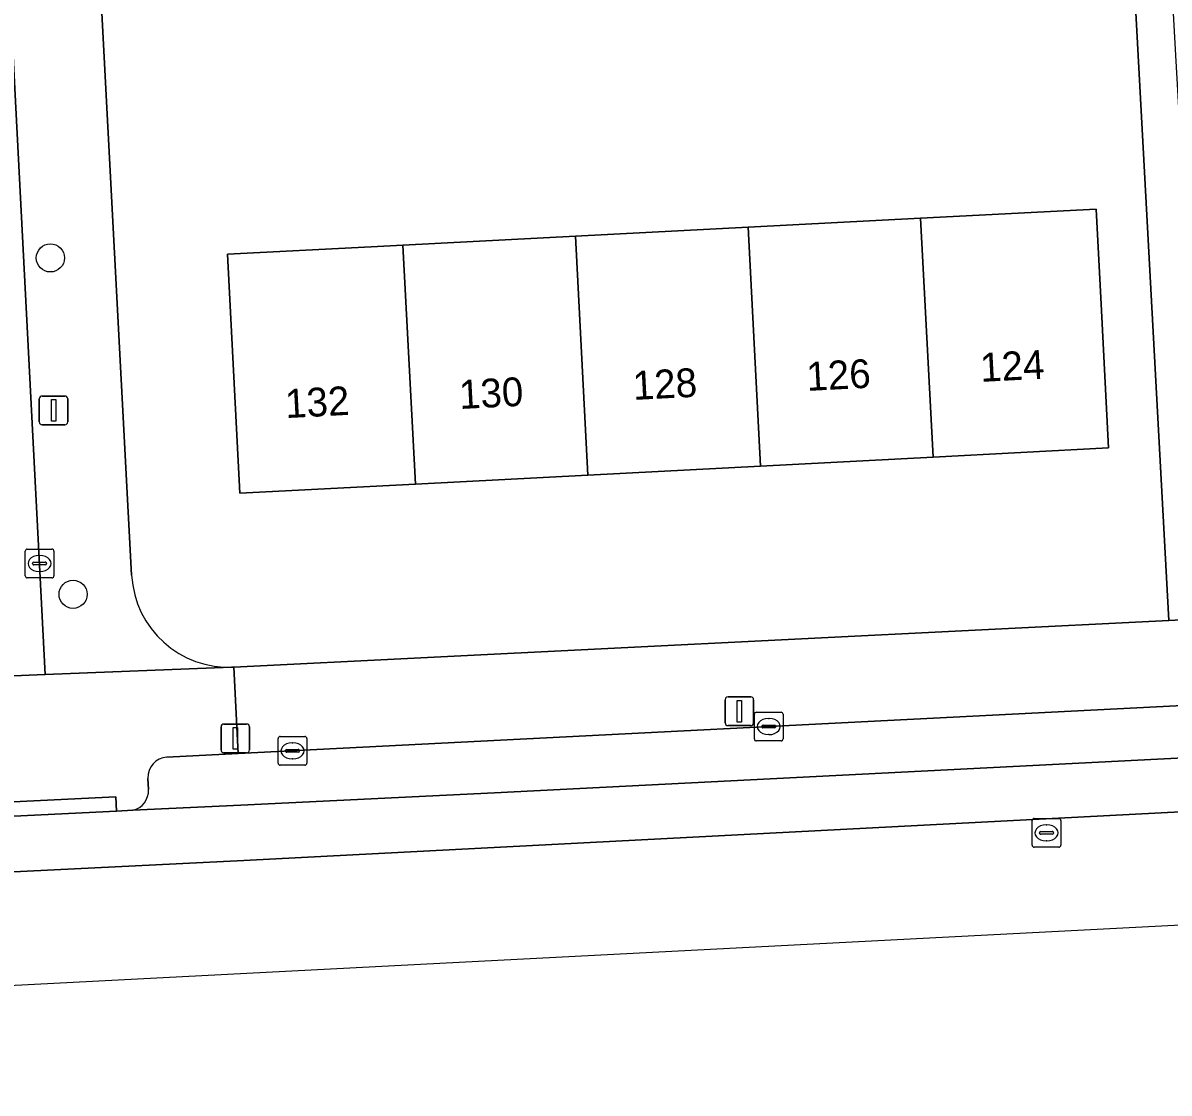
# Model space of a CAD drawing. Extents: x 160554 to 161248, y 385329 to 386506.
# Drawn here: x 160931.4 to 160971.19, y 385329.84 to 385367 of the extents above; entities that cross this region are included whole.
import ezdxf

# ---------------------------------------------------------------- set-up
doc = ezdxf.new("R2010")
doc.units = 0
for name, color, linetype in [('IMGEO_Boom', 7, 'Continuous'), ('IMGEO_Erf', 7, 'Continuous'), ('IMGEO_Fietspad_gesloten', 7, 'Continuous'), ('IMGEO_Kolk', 7, 'Continuous'), ('IMGEO_Lichtmast', 7, 'Continuous'), ('IMGEO_Pand', 7, 'Continuous'), ('IMGEO_Pand_nummerreeks', 7, 'Continuous'), ('IMGEO_Parkeervlak_open', 7, 'Continuous'), ('IMGEO_Rijbaan_lokaal_gesloten', 7, 'Continuous'), ('IMGEO_Rijbaan_lokaal_open', 7, 'Continuous'), ('IMGEO_Rioolput', 7, 'Continuous'), ('IMGEO_Voetpad_open', 7, 'Continuous')]:
    doc.layers.add(name, color=color, linetype=linetype)

msp = doc.modelspace()

# ---------------------------------------------------------------- linework, layer by layer
at = {"layer": 'IMGEO_Boom'}
for centre in [(160932.349, 385358.845), (160933.138, 385347.163)]:
    msp.add_circle(centre, 0.489, dxfattribs=at)
at = {"layer": 'IMGEO_Erf'}
for points in [[(160969.631, 385374.848), (160966.759, 385374.73), (160966.862, 385372.959), (160961.907, 385372.668), (160957.234, 385372.393), (160957.128, 385374.294), (160954.746, 385374.161), (160954.916, 385371.391), (160949.985, 385371.132), (160945.352, 385370.888), (160945.182, 385373.684), (160944.017, 385373.609), (160944.172, 385371.122), (160944.337, 385368.482), (160938.039, 385368.089), (160937.894, 385370.413), (160937.874, 385370.729), (160937.709, 385373.368), (160933.833, 385373.131), (160933.988, 385370.212), (160935.171, 385347.824)], [(160938.716, 385344.635), (160971.187, 385346.253), (160969.631, 385374.848)]]:
    msp.add_lwpolyline(points, dxfattribs=at)
msp.add_lwpolyline([(160950.582, 385359.599), (160956.573, 385359.911), (160962.565, 385360.223), (160968.66, 385360.54), (160968.832, 385357.24), (160969.092, 385352.246), (160962.997, 385351.929), (160957.005, 385351.616), (160951.014, 385351.304), (160945.022, 385350.992), (160938.929, 385350.675), (160938.497, 385358.97), (160943.491, 385359.23), (160944.59, 385359.287)], close=True, dxfattribs=at)
msp.add_arc((160938.547, 385348.012), 3.381, 183.1897, 272.8626, dxfattribs=at)
at = {"layer": 'IMGEO_Fietspad_gesloten'}
msp.add_lwpolyline([(161073.593, 385346.692), (161010.368, 385343.456), (161010.036, 385343.439), (161000, 385342.925), (160998.286, 385342.836), (160996.326, 385342.732), (160947.774, 385340.274), (160938.967, 385339.846), (160935.209, 385339.663), (160934.649, 385339.636), (160923.236, 385339.08), (160923.045, 385339.071), (160906.536, 385338.204), (160879.509, 385336.797), (160869.015, 385336.349), (160868.229, 385336.325), (160868.279, 385334.438), (160939.068, 385337.926), (161034.402, 385342.87), (161141.871, 385348.183)], dxfattribs=at)
at = {"layer": 'IMGEO_Kolk'}
for p, q in [((160931.548, 385348.734), (160932.4, 385348.734)), ((160931.473, 385347.808), (160931.473, 385348.66)), ((160931.961, 385348.514), (160931.986, 385348.514)), ((160932.474, 385348.66), (160932.474, 385347.808)), ((160931.732, 385348.228), (160931.732, 385348.24)), ((160932.17, 385348.191), (160931.772, 385348.191)), ((160931.775, 385348.277), (160932.173, 385348.277)), ((160931.984, 385347.954), (160931.959, 385347.954)), ((160932.216, 385348.24), (160932.216, 385348.228)), ((160932.4, 385347.734), (160931.548, 385347.734)), ((160956.793, 385342.145), (160956.793, 385342.997)), ((160956.868, 385343.071), (160957.72, 385343.071)), ((160957.281, 385342.851), (160957.306, 385342.851)), ((160957.794, 385342.997), (160957.794, 385342.145)), ((160957.052, 385342.565), (160957.052, 385342.577)), ((160957.49, 385342.528), (160957.092, 385342.528)), ((160957.095, 385342.614), (160957.493, 385342.614)), ((160957.536, 385342.577), (160957.536, 385342.565)), ((160940.256, 385341.303), (160940.256, 385342.155)), ((160940.331, 385342.229), (160941.183, 385342.229)), ((160940.744, 385342.009), (160940.769, 385342.009)), ((160941.257, 385342.155), (160941.257, 385341.303)), ((160957.72, 385342.071), (160956.868, 385342.071)), ((160957.304, 385342.291), (160957.279, 385342.291)), ((160940.515, 385341.723), (160940.515, 385341.735)), ((160940.953, 385341.686), (160940.555, 385341.686)), ((160940.558, 385341.772), (160940.956, 385341.772)), ((160940.999, 385341.735), (160940.999, 385341.723)), ((160941.183, 385341.229), (160940.331, 385341.229)), ((160940.767, 385341.449), (160940.742, 385341.449))]:
    msp.add_line(p, q, dxfattribs=at)
for points in [[(160931.548, 385348.734), (160932.4, 385348.734)], [(160931.473, 385347.808), (160931.473, 385348.66)], [(160932.474, 385348.66), (160932.474, 385347.808)], [(160932.4, 385347.734), (160931.548, 385347.734)], [(160956.793, 385342.145), (160956.793, 385342.997)], [(160956.868, 385343.071), (160957.72, 385343.071)], [(160957.794, 385342.997), (160957.794, 385342.145)], [(160940.256, 385341.303), (160940.256, 385342.155)], [(160940.331, 385342.229), (160941.183, 385342.229)], [(160941.257, 385342.155), (160941.257, 385341.303)], [(160957.72, 385342.071), (160956.868, 385342.071)], [(160941.183, 385341.229), (160940.331, 385341.229)]]:
    msp.add_lwpolyline(points, dxfattribs=at)
for centre, radius, start, end in [((160931.55, 385348.658), 0.0765, 91.552, 178.448), ((160931.55, 385348.658), 0.0765, 91.552, 178.448), ((160932.398, 385348.658), 0.0765, 1.552, 88.448), ((160932.398, 385348.658), 0.0765, 1.552, 88.448), ((160931.772, 385348.237), 0.0403, 85.8775, 175.7526), ((160931.769, 385348.227), 0.0366, 178.938, 274.7102), ((160932.173, 385348.234), 0.043, 264.8664, 352.4533), ((160932.177, 385348.239), 0.0386, 1.7309, 96.639), ((160931.55, 385347.81), 0.0765, 181.552, 268.448), ((160931.55, 385347.81), 0.0765, 181.552, 268.448), ((160932.398, 385347.81), 0.0765, 271.552, 358.448), ((160932.398, 385347.81), 0.0765, 271.552, 358.448), ((160956.87, 385342.995), 0.0765, 91.552, 178.448), ((160956.87, 385342.995), 0.0765, 91.552, 178.448), ((160957.718, 385342.995), 0.0765, 1.552, 88.448), ((160957.718, 385342.995), 0.0765, 1.552, 88.448), ((160957.092, 385342.574), 0.0403, 85.8775, 175.7526), ((160957.089, 385342.564), 0.0366, 178.938, 274.7102), ((160957.493, 385342.571), 0.043, 264.8664, 352.4533), ((160957.497, 385342.576), 0.0386, 1.7309, 96.639), ((160940.333, 385342.153), 0.0765, 91.552, 178.448), ((160940.333, 385342.153), 0.0765, 91.552, 178.448), ((160941.181, 385342.153), 0.0765, 1.552, 88.448), ((160941.181, 385342.153), 0.0765, 1.552, 88.448), ((160956.87, 385342.147), 0.0765, 181.552, 268.448), ((160956.87, 385342.147), 0.0765, 181.552, 268.448), ((160957.718, 385342.147), 0.0765, 271.552, 358.448), ((160957.718, 385342.147), 0.0765, 271.552, 358.448), ((160940.555, 385341.732), 0.0403, 85.8775, 175.7526), ((160940.552, 385341.722), 0.0366, 178.938, 274.7102), ((160940.956, 385341.729), 0.043, 264.8664, 352.4533), ((160940.96, 385341.734), 0.0386, 1.7309, 96.639), ((160940.333, 385341.305), 0.0765, 181.552, 268.448), ((160940.333, 385341.305), 0.0765, 181.552, 268.448), ((160941.181, 385341.305), 0.0765, 271.552, 358.448), ((160941.181, 385341.305), 0.0765, 271.552, 358.448)]:
    msp.add_arc(centre, radius, start, end, dxfattribs=at)
for centre, major_axis, ratio, start_param, end_param in [((160931.96, 385348.234), (-0.387, 0.002), 0.722429, 4.712389, 7.853982), ((160931.985, 385348.234), (-0.39, 0.002), 0.717154, 1.570796, 4.712389), ((160957.28, 385342.571), (-0.387, 0.002), 0.722429, 4.712389, 7.853982), ((160957.305, 385342.571), (-0.39, 0.002), 0.717154, 1.570796, 4.712389), ((160940.743, 385341.729), (-0.387, 0.002), 0.722429, 4.712389, 7.853982), ((160940.768, 385341.729), (-0.39, 0.002), 0.717154, 1.570796, 4.712389)]:
    msp.add_ellipse(centre, major_axis=major_axis, ratio=ratio, start_param=start_param, end_param=end_param, dxfattribs=at)
at = {"layer": 'IMGEO_Lichtmast'}
for p, q in [((160931.964, 385353.149), (160931.964, 385353.949)), ((160931.964, 385353.949), (160931.964, 385353.149)), ((160932.064, 385354.049), (160932.854, 385354.049)), ((160932.854, 385354.049), (160932.064, 385354.049)), ((160932.954, 385353.949), (160932.954, 385353.149)), ((160932.954, 385353.149), (160932.954, 385353.949)), ((160932.854, 385353.049), (160932.064, 385353.049)), ((160932.064, 385353.049), (160932.854, 385353.049)), ((160955.779, 385342.703), (160955.779, 385343.503)), ((160955.779, 385343.503), (160955.779, 385342.703)), ((160955.879, 385343.603), (160956.669, 385343.603)), ((160956.669, 385343.603), (160955.879, 385343.603)), ((160956.769, 385343.503), (160956.769, 385342.703)), ((160956.769, 385342.703), (160956.769, 385343.503)), ((160938.275, 385341.76), (160938.275, 385342.56)), ((160938.275, 385342.56), (160938.275, 385341.76)), ((160938.375, 385342.66), (160939.165, 385342.66)), ((160939.165, 385342.66), (160938.375, 385342.66)), ((160939.265, 385342.56), (160939.265, 385341.76)), ((160939.265, 385341.76), (160939.265, 385342.56)), ((160956.669, 385342.603), (160955.879, 385342.603)), ((160955.879, 385342.603), (160956.669, 385342.603)), ((160939.165, 385341.66), (160938.375, 385341.66)), ((160938.375, 385341.66), (160939.165, 385341.66))]:
    msp.add_line(p, q, dxfattribs=at)
for points in [[(160932.384, 385353.924), (160932.534, 385353.924), (160932.534, 385353.174), (160932.384, 385353.174), (160932.384, 385353.924)], [(160956.199, 385343.478), (160956.349, 385343.478), (160956.349, 385342.728), (160956.199, 385342.728), (160956.199, 385343.478)], [(160938.695, 385342.535), (160938.845, 385342.535), (160938.845, 385341.785), (160938.695, 385341.785), (160938.695, 385342.535)]]:
    msp.add_lwpolyline(points, dxfattribs=at)
for centre, start, end in [((160932.064, 385353.949), 90, 180), ((160932.064, 385353.949), 90, 180), ((160932.854, 385353.949), 0, 90), ((160932.854, 385353.949), 360, 90), ((160932.064, 385353.149), 180, 270), ((160932.064, 385353.149), 180, 270), ((160932.854, 385353.149), 270, 0), ((160932.854, 385353.149), 270, 0), ((160955.879, 385343.503), 90, 180), ((160955.879, 385343.503), 90, 180), ((160956.669, 385343.503), 0, 90), ((160956.669, 385343.503), 360, 90), ((160938.375, 385342.56), 90, 180), ((160938.375, 385342.56), 90, 180), ((160939.165, 385342.56), 0, 90), ((160939.165, 385342.56), 360, 90), ((160955.879, 385342.703), 180, 270), ((160955.879, 385342.703), 180, 270), ((160956.669, 385342.703), 270, 0), ((160956.669, 385342.703), 270, 0), ((160938.375, 385341.76), 180, 270), ((160938.375, 385341.76), 180, 270), ((160939.165, 385341.76), 270, 0), ((160939.165, 385341.76), 270, 0)]:
    msp.add_arc(centre, 0.1, start, end, dxfattribs=at)
at = {"layer": 'IMGEO_Pand'}
for points in [[(160962.565, 385360.223), (160956.573, 385359.911), (160957.005, 385351.616), (160962.997, 385351.929)], [(160962.997, 385351.929), (160969.092, 385352.246), (160968.832, 385357.24), (160968.66, 385360.54), (160962.565, 385360.223)], [(160951.014, 385351.304), (160957.005, 385351.616), (160956.573, 385359.911), (160950.582, 385359.599)], [(160950.582, 385359.599), (160944.59, 385359.287), (160945.022, 385350.992), (160951.014, 385351.304)], [(160944.59, 385359.287), (160943.491, 385359.23), (160938.497, 385358.97), (160938.929, 385350.675), (160945.022, 385350.992)]]:
    msp.add_lwpolyline(points, close=True, dxfattribs=at)
at = {"layer": 'IMGEO_Parkeervlak_open'}
for points in [[(160997.155, 385344.6), (160975.861, 385343.516), (160972.126, 385343.325), (160938.869, 385341.632), (160936.398, 385341.506)], [(160935.209, 385339.663), (160938.967, 385339.846), (160947.774, 385340.274), (160996.326, 385342.732), (160998.286, 385342.836)], [(160935.735, 385340.771), (160935.756, 385340.385)]]:
    msp.add_lwpolyline(points, dxfattribs=at)
for centre, radius, start, end in [((160936.435, 385340.806), 0.701, 93.0295, 182.867), ((160935.061, 385340.343), 0.696, 282.2815, 3.4221)]:
    msp.add_arc(centre, radius, start, end, dxfattribs=at)
at = {"layer": 'IMGEO_Rijbaan_lokaal_gesloten'}
for points in [[(160858.736, 385329.845), (160946.542, 385334.387), (161159.084, 385345.381), (161164.38, 385345.655), (161210, 385350.626), (161209.307, 385356.836), (161206.201, 385354.636)], [(161179.212, 385352.808), (161177.568, 385352.385), (161171.027, 385350.994), (161157.592, 385349.093), (161141.871, 385348.183), (161034.402, 385342.87), (160939.068, 385337.926), (160868.279, 385334.438), (160858.352, 385334.048), (160858.736, 385329.845)]]:
    msp.add_lwpolyline(points, dxfattribs=at)
at = {"layer": 'IMGEO_Rijbaan_lokaal_open'}
msp.add_lwpolyline([(160922.383, 385396.893), (160923.352, 385378.327), (160923.555, 385374.442), (160923.586, 385373.849), (160925.003, 385344.077), (160932.172, 385344.383), (160930.876, 385369.442)], dxfattribs=at)
at = {"layer": 'IMGEO_Rioolput'}
for p, q in [((160966.437, 385338.454), (160966.437, 385339.306)), ((160966.512, 385339.38), (160967.364, 385339.38)), ((160966.925, 385339.16), (160966.95, 385339.16)), ((160967.438, 385339.306), (160967.438, 385338.454)), ((160966.696, 385338.874), (160966.696, 385338.886)), ((160967.134, 385338.837), (160966.736, 385338.837)), ((160966.739, 385338.923), (160967.137, 385338.923)), ((160967.18, 385338.886), (160967.18, 385338.874)), ((160967.364, 385338.38), (160966.512, 385338.38)), ((160966.948, 385338.6), (160966.923, 385338.6))]:
    msp.add_line(p, q, dxfattribs=at)
for points in [[(160966.437, 385338.454), (160966.437, 385339.306)], [(160966.512, 385339.38), (160967.364, 385339.38)], [(160967.438, 385339.306), (160967.438, 385338.454)], [(160967.364, 385338.38), (160966.512, 385338.38)]]:
    msp.add_lwpolyline(points, dxfattribs=at)
for centre, radius, start, end in [((160966.514, 385339.304), 0.0765, 91.552, 178.448), ((160966.514, 385339.304), 0.0765, 91.552, 178.448), ((160967.362, 385339.304), 0.0765, 1.552, 88.448), ((160967.362, 385339.304), 0.0765, 1.552, 88.448), ((160966.736, 385338.883), 0.0403, 85.8775, 175.7526), ((160966.733, 385338.873), 0.0366, 178.938, 274.7102), ((160967.137, 385338.88), 0.043, 264.8664, 352.4533), ((160967.141, 385338.885), 0.0386, 1.7309, 96.639), ((160966.514, 385338.456), 0.0765, 181.552, 268.448), ((160966.514, 385338.456), 0.0765, 181.552, 268.448), ((160967.362, 385338.456), 0.0765, 271.552, 358.448), ((160967.362, 385338.456), 0.0765, 271.552, 358.448)]:
    msp.add_arc(centre, radius, start, end, dxfattribs=at)
for centre, major_axis, ratio, start_param, end_param in [((160966.924, 385338.88), (-0.387, 0.002), 0.722429, 4.712389, 7.853982), ((160966.949, 385338.88), (-0.39, 0.002), 0.717154, 1.570796, 4.712389)]:
    msp.add_ellipse(centre, major_axis=major_axis, ratio=ratio, start_param=start_param, end_param=end_param, dxfattribs=at)
at = {"layer": 'IMGEO_Voetpad_open'}
for points in [[(160932.057, 385407.596), (160929.105, 385465.306), (160926.084, 385465.091), (160927.066, 385445.771), (160927.07, 385445.742), (160927.718, 385434.204), (160927.711, 385434.087), (160928.798, 385410.012), (160930.421, 385378.278), (160930.613, 385374.533), (160930.677, 385373.303), (160930.876, 385369.442), (160932.172, 385344.383), (160938.642, 385344.628), (160938.716, 385344.635)], [(160935.171, 385347.824), (160933.988, 385370.212), (160933.833, 385373.131), (160933.749, 385374.725), (160933.611, 385377.347), (160932.462, 385399.088), (160932.057, 385407.596)], [(161070.196, 385351.283), (161047.643, 385350.154), (161046.395, 385350.091), (161046.278, 385350.085), (161013.343, 385348.435), (161013.338, 385348.434), (161007.555, 385348.077), (161000.552, 385347.79), (160994.482, 385347.409), (160994.435, 385347.411), (160976.551, 385346.52), (160972.502, 385346.318), (160971.187, 385346.253), (160938.716, 385344.635), (160938.869, 385341.632), (160972.126, 385343.325), (160972.102, 385343.824), (160975.837, 385344.015), (160975.861, 385343.516), (160997.155, 385344.6)], [(160936.398, 385341.506), (160938.869, 385341.632), (160938.716, 385344.635), (160938.642, 385344.628), (160932.172, 385344.383), (160925.003, 385344.077), (160919.392, 385343.664), (160919.294, 385343.663), (160904.681, 385342.949), (160900.274, 385342.734), (160900.191, 385342.73), (160898.797, 385342.662), (160898.758, 385342.66), (160876.541, 385341.524), (160867.905, 385341.148), (160867.914, 385340.98), (160864.928, 385340.852), (160861.304, 385338.024)], [(160935.756, 385340.385), (160935.735, 385340.771)], [(160923.045, 385339.071), (160923.236, 385339.08), (160923.212, 385339.579), (160934.625, 385340.135), (160934.649, 385339.636), (160935.209, 385339.663)]]:
    msp.add_lwpolyline(points, dxfattribs=at)
for points in [[(160995.954, 385376.189), (160995.879, 385377.676), (160991.779, 385377.547), (160985.873, 385377.236), (160984.69, 385377.163), (160979.741, 385376.857), (160973.675, 385376.482), (160969.07, 385376.198), (160966.681, 385376.069), (160966.708, 385375.597), (160966.759, 385374.73), (160969.631, 385374.848), (160971.187, 385346.253), (160972.502, 385346.318), (160972.306, 385349.303), (160972.032, 385355.596), (160971.97, 385356.533), (160971.683, 385361.44), (160971.412, 385366.077), (160971.201, 385370.062), (160970.929, 385375.183), (160973.76, 385375.268), (160973.772, 385375.038)], [(160923.236, 385339.08), (160934.649, 385339.636), (160934.625, 385340.135), (160923.212, 385339.579)]]:
    msp.add_lwpolyline(points, close=True, dxfattribs=at)
for centre, radius, start, end in [((160938.547, 385348.012), 3.381, 183.1897, 272.8626), ((160936.435, 385340.806), 0.701, 93.0295, 182.867), ((160935.061, 385340.343), 0.696, 282.2815, 3.4221)]:
    msp.add_arc(centre, radius, start, end, dxfattribs=at)

# ---------------------------------------------------------------- texts
at = {"layer": 'IMGEO_Pand_nummerreeks'}
for s, p in [('124', (160964.659, 385354.538)), ('126', (160958.626, 385354.224)), ('130', (160946.565, 385353.596)), ('128', (160952.598, 385353.911)), ('132', (160940.526, 385353.281))]:
    msp.add_text(s, height=1, rotation=2.9815, dxfattribs=at).set_placement(p)

doc.saveas('drawing.dxf')
